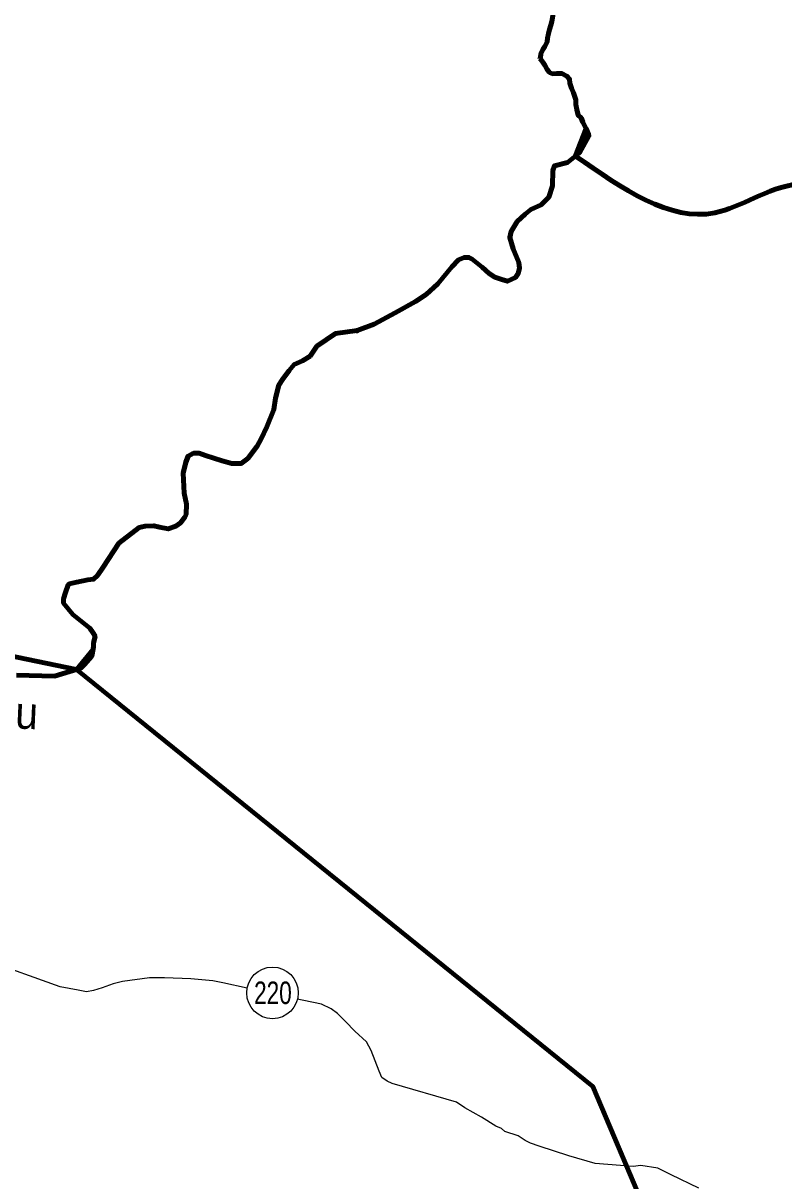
# Model space of a CAD drawing. Extents: x 553962 to 842807, y 8883888 to 9032388.
# Drawn here: x 729266 to 741086, y 8927062 to 8945063 of the extents above; entities that cross this region are included whole.
import ezdxf
from ezdxf.enums import TextEntityAlignment as Align

# ---------------------------------------------------------------- set-up
doc = ezdxf.new("R2010")
doc.units = 0
doc.header["$LTSCALE"] = 20
doc.header["$PDMODE"] = 32
doc.header["$PDSIZE"] = 10
for name, color, linetype, lineweight in [('12', 7, 'Continuous', 25), ('24', 7, 'Continuous', 25), ('48', 7, 'Continuous', 25), ('53', 7, 'Continuous', 106), ('9', 7, 'Continuous', 90)]:
    doc.layers.add(name, color=color, linetype=linetype, lineweight=lineweight)
doc.layers.add('49', color=7, linetype='Continuous')

msp = doc.modelspace()

# ---------------------------------------------------------------- linework, layer by layer
at = {"layer": '12'}
for points in [[(730249.82, 8930002.79), (730122.56, 8930028.5), (729842.56, 8930079.96), (728682.58, 8930494.71)], [(732746.12, 8930058.46), (732369.58, 8930141.53), (732211.77, 8930172.39), (731870.56, 8930203.58), (731463.07, 8930219.61), (731228.74, 8930220.04), (730810.78, 8930159.68), (730662.91, 8930124.29), (730494.58, 8930063.47), (730356.88, 8930022.97), (730249.82, 8930002.79)], [(739765, 8926949.21), (739337.83, 8927153.76), (739129.36, 8927261.12), (738864.6, 8927302.36), (738747.38, 8927287.29), (738156.61, 8927334.22), (737744.4, 8927452.15), (737286.46, 8927600.72), (737149.08, 8927646.82), (737067.72, 8927687.72), (736955.93, 8927764.34), (736752.4, 8927830.93), (736696.53, 8927876.88), (736610.06, 8927912.7), (736386.41, 8928050.65), (736127.15, 8928198.86), (736000.11, 8928285.69), (735002.69, 8928577.89), (734921.32, 8928613.7), (734840.01, 8928669.89), (734799.62, 8928766.75), (734673.44, 8929087.91), (734602.62, 8929225.58), (734419.83, 8929388.93), (734272.66, 8929542.02), (734150.84, 8929664.5), (734054.31, 8929736), (733901.75, 8929807.6), (733626.86, 8929864.14), (733521.58, 8929887.37)]]:
    msp.add_lwpolyline(points, dxfattribs=at)
at = {"layer": '24', "lineweight": 53}
for points in [[(737354.53, 8945706.82), (737394.51, 8945630.54), (737439.79, 8945558.96), (737475.03, 8945507.82), (737499.83, 8945416.01), (737504.56, 8945365.05), (737504.03, 8945288.67), (737498.17, 8945176.67), (737482.32, 8945090.2), (737466.64, 8945029.19), (737445.83, 8944963.11), (737430.15, 8944902.1), (737414.4, 8944830.9), (737408.93, 8944774.92), (737372.8, 8944698.76), (737341.97, 8944653.11), (737311, 8944587.1), (737305.52, 8944531.12), (737295.27, 8944521.01), (737294.51, 8944512.43)], [(737294.51, 8944512.43), (737310.43, 8944496.28), (737340.67, 8944455.35), (737370.86, 8944409.34), (737411.09, 8944342.89), (737446.37, 8944296.84), (737492, 8944276.19), (737558.15, 8944280.88), (737634.44, 8944280.41), (737715.53, 8944239.17), (737755.9, 8944193.09), (737760.56, 8944131.96), (737785.42, 8944050.32), (737815.44, 8943978.85), (737855.39, 8943871.66), (737854.9, 8943800.37), (737869.59, 8943718.8), (737889.33, 8943632.11), (737934.82, 8943591.09), (737964.88, 8943524.71), (738014.78, 8943418.75), (738014.71, 8943418.25), (738014.78, 8943418.75)], [(738014.78, 8943418.75), (738029.42, 8943395.51), (738053.21, 8943344.52), (738056.54, 8943309.59), (737913.58, 8943047.93), (737725.15, 8942897.26), (737520.79, 8942846.12), (737498.89, 8942773.05), (737491.59, 8942531.94), (737433.2, 8942356.58), (737316.43, 8942239.68), (737155.85, 8942166.62), (737068.27, 8942093.55), (736944.19, 8941976.65), (736849.31, 8941823.21), (736827.41, 8941728.23), (736878.51, 8941552.87), (736966.09, 8941340.98), (736980.69, 8941253.31), (736958.79, 8941172.94), (736915, 8941107.18), (736790.92, 8941048.72), (736703.34, 8941077.95), (736593.86, 8941114.48), (736506.27, 8941172.94), (736396.79, 8941267.92), (736243.52, 8941392.13), (736192.43, 8941421.36), (736119.44, 8941421.36), (736031.86, 8941384.82), (735929.68, 8941275.23), (735710.72, 8941012.2), (735528.25, 8940844.15), (735360.38, 8940734.56), (735046.54, 8940559.2), (734718.1, 8940383.84), (734455.35, 8940281.55)], [(734455.35, 8940281.55), (734119.61, 8940237.71), (733827.66, 8940040.44), (733725.48, 8939887), (733608.7, 8939813.94), (733477.33, 8939755.49), (733397.04, 8939660.5), (733294.86, 8939521.68), (733236.47, 8939434), (733185.38, 8939229.42), (733163.49, 8939054.07), (733054.01, 8938783.73), (732966.42, 8938601.06), (732900.73, 8938484.16), (732754.76, 8938294.2), (732652.58, 8938213.83), (732506.61, 8938213.83), (732360.63, 8938257.66), (732097.88, 8938338.04), (732003, 8938374.57), (731915.42, 8938374.57), (731827.83, 8938330.73), (731791.34, 8938235.75), (731754.85, 8938067.7), (731769.44, 8937753.52), (731805.94, 8937585.47), (731798.64, 8937424.73), (731776.74, 8937380.89), (731711.05, 8937293.21), (731638.07, 8937242.06), (731521.29, 8937198.22), (731382.61, 8937227.45), (731295.03, 8937249.37), (731163.65, 8937242.06), (731068.77, 8937220.14), (730754.93, 8936979.03), (730506.77, 8936606.41), (730419.19, 8936474.89), (730360.8, 8936416.44), (730273.22, 8936409.13), (730098.05, 8936372.6), (729981.27, 8936343.37), (729966.67, 8936328.76), (729922.88, 8936211.86), (729893.69, 8936109.57), (729893.69, 8936043.81), (730039.66, 8935868.45), (730302.41, 8935656.56), (730346.2, 8935590.81), (730382.7, 8935532.35), (730360.8, 8935422.76), (730360.8, 8935364.31), (730331.61, 8935218.18), (730222.13, 8935093.97), (730163.73, 8935035.51), (729755, 8934911.3), (729163.81, 8934925.91)]]:
    msp.add_lwpolyline(points, dxfattribs=at)
at = {"layer": '48'}
msp.add_circle((733140.5, 8929984.4), 401.28, dxfattribs=at)
at = {"layer": '53'}
for points in [[(737354.53, 8945706.82), (737394.51, 8945630.54), (737439.79, 8945558.96), (737475.03, 8945507.82), (737499.83, 8945416.01), (737504.56, 8945365.05), (737504.03, 8945288.67), (737498.17, 8945176.67), (737482.32, 8945090.2), (737466.64, 8945029.19), (737445.83, 8944963.11), (737430.15, 8944902.1), (737414.4, 8944830.9), (737408.93, 8944774.92), (737372.8, 8944698.76), (737341.97, 8944653.11), (737311, 8944587.1), (737305.52, 8944531.12), (737295.27, 8944521.01), (737294.51, 8944512.43)], [(737354.53, 8945706.82), (737394.51, 8945630.54), (737439.79, 8945558.96), (737475.03, 8945507.82), (737499.83, 8945416.01), (737504.56, 8945365.05), (737504.03, 8945288.67), (737498.17, 8945176.67), (737482.32, 8945090.2), (737466.64, 8945029.19), (737445.83, 8944963.11), (737430.15, 8944902.1), (737414.4, 8944830.9), (737408.93, 8944774.92), (737372.8, 8944698.76), (737341.97, 8944653.11), (737311, 8944587.1), (737305.52, 8944531.12), (737295.27, 8944521.01), (737294.51, 8944512.43)], [(737354.53, 8945706.82), (737394.51, 8945630.54), (737439.79, 8945558.96), (737475.03, 8945507.82), (737499.83, 8945416.01), (737504.56, 8945365.05), (737504.03, 8945288.67), (737498.17, 8945176.67), (737482.32, 8945090.2), (737466.64, 8945029.19), (737445.83, 8944963.11), (737430.15, 8944902.1), (737414.4, 8944830.9), (737408.93, 8944774.92), (737372.8, 8944698.76), (737341.97, 8944653.11), (737311, 8944587.1), (737305.52, 8944531.12), (737295.27, 8944521.01), (737294.51, 8944512.43)], [(737294.51, 8944512.43), (737310.43, 8944496.28), (737340.67, 8944455.35), (737370.86, 8944409.34), (737411.09, 8944342.89), (737446.37, 8944296.84), (737492, 8944276.19), (737558.15, 8944280.88), (737634.44, 8944280.41), (737715.53, 8944239.17), (737755.9, 8944193.09), (737760.56, 8944131.96), (737785.42, 8944050.32), (737815.44, 8943978.85), (737855.39, 8943871.66), (737854.9, 8943800.37), (737869.59, 8943718.8), (737889.33, 8943632.11), (737934.82, 8943591.09), (737964.88, 8943524.71), (738014.78, 8943418.75), (738014.71, 8943418.25), (738014.78, 8943418.75)], [(737294.51, 8944512.43), (737310.43, 8944496.28), (737340.67, 8944455.35), (737370.86, 8944409.34), (737411.09, 8944342.89), (737446.37, 8944296.84), (737492, 8944276.19), (737558.15, 8944280.88), (737634.44, 8944280.41), (737715.53, 8944239.17), (737755.9, 8944193.09), (737760.56, 8944131.96), (737785.42, 8944050.32), (737815.44, 8943978.85), (737855.39, 8943871.66), (737854.9, 8943800.37), (737869.59, 8943718.8), (737889.33, 8943632.11), (737934.82, 8943591.09), (737964.88, 8943524.71), (738014.78, 8943418.75), (738014.71, 8943418.25), (738014.78, 8943418.75)], [(737294.51, 8944512.43), (737310.43, 8944496.28), (737340.67, 8944455.35), (737370.86, 8944409.34), (737411.09, 8944342.89), (737446.37, 8944296.84), (737492, 8944276.19), (737558.15, 8944280.88), (737634.44, 8944280.41), (737715.53, 8944239.17), (737755.9, 8944193.09), (737760.56, 8944131.96), (737785.42, 8944050.32), (737815.44, 8943978.85), (737855.39, 8943871.66), (737854.9, 8943800.37), (737869.59, 8943718.8), (737889.33, 8943632.11), (737934.82, 8943591.09), (737964.88, 8943524.71), (738014.78, 8943418.75), (738014.71, 8943418.25), (738014.78, 8943418.75)], [(738014.78, 8943418.75), (738029.42, 8943395.51), (738053.21, 8943344.52), (738056.54, 8943309.59), (737913.58, 8943047.93), (737725.15, 8942897.26), (737520.79, 8942846.12), (737498.89, 8942773.05), (737491.59, 8942531.94), (737433.2, 8942356.58), (737316.43, 8942239.68), (737155.85, 8942166.62), (737068.27, 8942093.55), (736944.19, 8941976.65), (736849.31, 8941823.21), (736827.41, 8941728.23), (736878.51, 8941552.87), (736966.09, 8941340.98), (736980.69, 8941253.31), (736958.79, 8941172.94), (736915, 8941107.18), (736790.92, 8941048.72), (736703.34, 8941077.95), (736593.86, 8941114.48), (736506.27, 8941172.94), (736396.79, 8941267.92), (736243.52, 8941392.13), (736192.43, 8941421.36), (736119.44, 8941421.36), (736031.86, 8941384.82), (735929.68, 8941275.23), (735710.72, 8941012.2), (735528.25, 8940844.15), (735360.38, 8940734.56), (735046.54, 8940559.2), (734718.1, 8940383.84), (734455.35, 8940281.55)], [(738014.78, 8943418.75), (738029.42, 8943395.51), (738053.21, 8943344.52), (738056.54, 8943309.59), (737913.58, 8943047.93), (737725.15, 8942897.26), (737520.79, 8942846.12), (737498.89, 8942773.05), (737491.59, 8942531.94), (737433.2, 8942356.58), (737316.43, 8942239.68), (737155.85, 8942166.62), (737068.27, 8942093.55), (736944.19, 8941976.65), (736849.31, 8941823.21), (736827.41, 8941728.23), (736878.51, 8941552.87), (736966.09, 8941340.98), (736980.69, 8941253.31), (736958.79, 8941172.94), (736915, 8941107.18), (736790.92, 8941048.72), (736703.34, 8941077.95), (736593.86, 8941114.48), (736506.27, 8941172.94), (736396.79, 8941267.92), (736243.52, 8941392.13), (736192.43, 8941421.36), (736119.44, 8941421.36), (736031.86, 8941384.82), (735929.68, 8941275.23), (735710.72, 8941012.2), (735528.25, 8940844.15), (735360.38, 8940734.56), (735046.54, 8940559.2), (734718.1, 8940383.84), (734455.35, 8940281.55)], [(738014.78, 8943418.75), (738029.42, 8943395.51), (738053.21, 8943344.52), (738056.54, 8943309.59), (737913.58, 8943047.93), (737725.15, 8942897.26), (737520.79, 8942846.12), (737498.89, 8942773.05), (737491.59, 8942531.94), (737433.2, 8942356.58), (737316.43, 8942239.68), (737155.85, 8942166.62), (737068.27, 8942093.55), (736944.19, 8941976.65), (736849.31, 8941823.21), (736827.41, 8941728.23), (736878.51, 8941552.87), (736966.09, 8941340.98), (736980.69, 8941253.31), (736958.79, 8941172.94), (736915, 8941107.18), (736790.92, 8941048.72), (736703.34, 8941077.95), (736593.86, 8941114.48), (736506.27, 8941172.94), (736396.79, 8941267.92), (736243.52, 8941392.13), (736192.43, 8941421.36), (736119.44, 8941421.36), (736031.86, 8941384.82), (735929.68, 8941275.23), (735710.72, 8941012.2), (735528.25, 8940844.15), (735360.38, 8940734.56), (735046.54, 8940559.2), (734718.1, 8940383.84), (734455.35, 8940281.55)], [(734455.35, 8940281.55), (734119.61, 8940237.71), (733827.66, 8940040.44), (733725.48, 8939887), (733608.7, 8939813.94), (733477.33, 8939755.49), (733397.04, 8939660.5), (733294.86, 8939521.68), (733236.47, 8939434), (733185.38, 8939229.42), (733163.49, 8939054.07), (733054.01, 8938783.73), (732966.42, 8938601.06), (732900.73, 8938484.16), (732754.76, 8938294.2), (732652.58, 8938213.83), (732506.61, 8938213.83), (732360.63, 8938257.66), (732097.88, 8938338.04), (732003, 8938374.57), (731915.42, 8938374.57), (731827.83, 8938330.73), (731791.34, 8938235.75), (731754.85, 8938067.7), (731769.44, 8937753.52), (731805.94, 8937585.47), (731798.64, 8937424.73), (731776.74, 8937380.89), (731711.05, 8937293.21), (731638.07, 8937242.06), (731521.29, 8937198.22), (731382.61, 8937227.45), (731295.03, 8937249.37), (731163.65, 8937242.06), (731068.77, 8937220.14), (730754.93, 8936979.03), (730506.77, 8936606.41), (730419.19, 8936474.89), (730360.8, 8936416.44), (730273.22, 8936409.13), (730098.05, 8936372.6), (729981.27, 8936343.37), (729966.67, 8936328.76), (729922.88, 8936211.86), (729893.69, 8936109.57), (729893.69, 8936043.81), (730039.66, 8935868.45), (730302.41, 8935656.56), (730346.2, 8935590.81), (730382.7, 8935532.35), (730360.8, 8935422.76), (730360.8, 8935364.31), (730331.61, 8935218.18), (730222.13, 8935093.97), (730163.73, 8935035.51), (729755, 8934911.3), (729163.81, 8934925.91)], [(734455.35, 8940281.55), (734119.61, 8940237.71), (733827.66, 8940040.44), (733725.48, 8939887), (733608.7, 8939813.94), (733477.33, 8939755.49), (733397.04, 8939660.5), (733294.86, 8939521.68), (733236.47, 8939434), (733185.38, 8939229.42), (733163.49, 8939054.07), (733054.01, 8938783.73), (732966.42, 8938601.06), (732900.73, 8938484.16), (732754.76, 8938294.2), (732652.58, 8938213.83), (732506.61, 8938213.83), (732360.63, 8938257.66), (732097.88, 8938338.04), (732003, 8938374.57), (731915.42, 8938374.57), (731827.83, 8938330.73), (731791.34, 8938235.75), (731754.85, 8938067.7), (731769.44, 8937753.52), (731805.94, 8937585.47), (731798.64, 8937424.73), (731776.74, 8937380.89), (731711.05, 8937293.21), (731638.07, 8937242.06), (731521.29, 8937198.22), (731382.61, 8937227.45), (731295.03, 8937249.37), (731163.65, 8937242.06), (731068.77, 8937220.14), (730754.93, 8936979.03), (730506.77, 8936606.41), (730419.19, 8936474.89), (730360.8, 8936416.44), (730273.22, 8936409.13), (730098.05, 8936372.6), (729981.27, 8936343.37), (729966.67, 8936328.76), (729922.88, 8936211.86), (729893.69, 8936109.57), (729893.69, 8936043.81), (730039.66, 8935868.45), (730302.41, 8935656.56), (730346.2, 8935590.81), (730382.7, 8935532.35), (730360.8, 8935422.76), (730360.8, 8935364.31), (730331.61, 8935218.18), (730222.13, 8935093.97), (730163.73, 8935035.51), (729755, 8934911.3), (729163.81, 8934925.91)], [(734455.35, 8940281.55), (734119.61, 8940237.71), (733827.66, 8940040.44), (733725.48, 8939887), (733608.7, 8939813.94), (733477.33, 8939755.49), (733397.04, 8939660.5), (733294.86, 8939521.68), (733236.47, 8939434), (733185.38, 8939229.42), (733163.49, 8939054.07), (733054.01, 8938783.73), (732966.42, 8938601.06), (732900.73, 8938484.16), (732754.76, 8938294.2), (732652.58, 8938213.83), (732506.61, 8938213.83), (732360.63, 8938257.66), (732097.88, 8938338.04), (732003, 8938374.57), (731915.42, 8938374.57), (731827.83, 8938330.73), (731791.34, 8938235.75), (731754.85, 8938067.7), (731769.44, 8937753.52), (731805.94, 8937585.47), (731798.64, 8937424.73), (731776.74, 8937380.89), (731711.05, 8937293.21), (731638.07, 8937242.06), (731521.29, 8937198.22), (731382.61, 8937227.45), (731295.03, 8937249.37), (731163.65, 8937242.06), (731068.77, 8937220.14), (730754.93, 8936979.03), (730506.77, 8936606.41), (730419.19, 8936474.89), (730360.8, 8936416.44), (730273.22, 8936409.13), (730098.05, 8936372.6), (729981.27, 8936343.37), (729966.67, 8936328.76), (729922.88, 8936211.86), (729893.69, 8936109.57), (729893.69, 8936043.81), (730039.66, 8935868.45), (730302.41, 8935656.56), (730346.2, 8935590.81), (730382.7, 8935532.35), (730360.8, 8935422.76), (730360.8, 8935364.31), (730331.61, 8935218.18), (730222.13, 8935093.97), (730163.73, 8935035.51), (729755, 8934911.3), (729163.81, 8934925.91)]]:
    msp.add_lwpolyline(points, dxfattribs=at)
at = {"layer": '9'}
msp.add_line((737849.4, 8942996.83), (738014.78, 8943418.75), dxfattribs=at)
for points in [[(737354.53, 8945706.82), (737394.51, 8945630.54), (737439.79, 8945558.96), (737475.03, 8945507.82), (737499.83, 8945416.01), (737504.56, 8945365.05), (737504.03, 8945288.67), (737498.17, 8945176.67), (737482.32, 8945090.2), (737466.64, 8945029.19), (737445.83, 8944963.11), (737430.15, 8944902.1), (737414.4, 8944830.9), (737408.93, 8944774.92), (737372.8, 8944698.76), (737341.97, 8944653.11), (737311, 8944587.1), (737305.52, 8944531.12), (737295.27, 8944521.01), (737294.51, 8944512.43)], [(737294.51, 8944512.43), (737310.43, 8944496.28), (737340.67, 8944455.35), (737370.86, 8944409.34), (737411.09, 8944342.89), (737446.37, 8944296.84), (737492, 8944276.19), (737558.15, 8944280.88), (737634.44, 8944280.41), (737715.53, 8944239.17), (737755.9, 8944193.09), (737760.56, 8944131.96), (737785.42, 8944050.32), (737815.44, 8943978.85), (737855.39, 8943871.66), (737854.9, 8943800.37), (737869.59, 8943718.8), (737889.33, 8943632.11), (737934.82, 8943591.09), (737964.88, 8943524.71), (738014.78, 8943418.75), (738014.71, 8943418.25), (738014.78, 8943418.75)], [(738014.78, 8943418.75), (738029.42, 8943395.51), (738053.21, 8943344.52), (738056.54, 8943309.59), (737913.58, 8943047.93), (737725.15, 8942897.26), (737520.79, 8942846.12), (737498.89, 8942773.05), (737491.59, 8942531.94), (737433.2, 8942356.58), (737316.43, 8942239.68), (737155.85, 8942166.62), (737068.27, 8942093.55), (736944.19, 8941976.65), (736849.31, 8941823.21), (736827.41, 8941728.23), (736878.51, 8941552.87), (736966.09, 8941340.98), (736980.69, 8941253.31), (736958.79, 8941172.94), (736915, 8941107.18), (736790.92, 8941048.72), (736703.34, 8941077.95), (736593.86, 8941114.48), (736506.27, 8941172.94), (736396.79, 8941267.92), (736243.52, 8941392.13), (736192.43, 8941421.36), (736119.44, 8941421.36), (736031.86, 8941384.82), (735929.68, 8941275.23), (735710.72, 8941012.2), (735528.25, 8940844.15), (735360.38, 8940734.56), (735046.54, 8940559.2), (734718.1, 8940383.84), (734455.35, 8940281.55)], [(738014.78, 8943418.75), (738029.42, 8943395.51), (738053.21, 8943344.52), (738056.54, 8943309.59), (737913.58, 8943047.93), (737725.15, 8942897.26), (737520.79, 8942846.12), (737498.89, 8942773.05), (737491.59, 8942531.94), (737433.2, 8942356.58), (737316.43, 8942239.68), (737155.85, 8942166.62), (737068.27, 8942093.55), (736944.19, 8941976.65), (736849.31, 8941823.21), (736827.41, 8941728.23), (736878.51, 8941552.87), (736966.09, 8941340.98), (736980.69, 8941253.31), (736958.79, 8941172.94), (736915, 8941107.18), (736790.92, 8941048.72), (736703.34, 8941077.95), (736593.86, 8941114.48), (736506.27, 8941172.94), (736396.79, 8941267.92), (736243.52, 8941392.13), (736192.43, 8941421.36), (736119.44, 8941421.36), (736031.86, 8941384.82), (735929.68, 8941275.23), (735710.72, 8941012.2), (735528.25, 8940844.15), (735360.38, 8940734.56), (735046.54, 8940559.2), (734718.1, 8940383.84), (734455.35, 8940281.55)], [(737849.58, 8942996.76), (737725.15, 8942897.26), (737520.79, 8942846.12), (737498.89, 8942773.05), (737491.59, 8942531.94), (737433.2, 8942356.58), (737316.43, 8942239.68), (737155.85, 8942166.62), (737068.27, 8942093.55), (736944.19, 8941976.65), (736849.31, 8941823.21), (736827.41, 8941728.23), (736878.51, 8941552.87), (736966.09, 8941340.98), (736980.69, 8941253.31), (736958.79, 8941172.94), (736915, 8941107.18), (736790.92, 8941048.72), (736703.34, 8941077.95), (736593.86, 8941114.48), (736506.27, 8941172.94), (736396.79, 8941267.92), (736243.52, 8941392.13), (736192.43, 8941421.36), (736119.44, 8941421.36), (736031.86, 8941384.82), (735929.68, 8941275.23), (735710.72, 8941012.2), (735528.25, 8940844.15), (735360.38, 8940734.56), (735046.54, 8940559.2), (734718.1, 8940383.84), (734455.35, 8940281.55)], [(734455.35, 8940281.55), (734119.61, 8940237.71), (733827.66, 8940040.44), (733725.48, 8939887), (733608.7, 8939813.94), (733477.33, 8939755.49), (733397.04, 8939660.5), (733294.86, 8939521.68), (733236.47, 8939434), (733185.38, 8939229.42), (733163.49, 8939054.07), (733054.01, 8938783.73), (732966.42, 8938601.06), (732900.73, 8938484.16), (732754.76, 8938294.2), (732652.58, 8938213.83), (732506.61, 8938213.83), (732360.63, 8938257.66), (732097.88, 8938338.04), (732003, 8938374.57), (731915.42, 8938374.57), (731827.83, 8938330.73), (731791.34, 8938235.75), (731754.85, 8938067.7), (731769.44, 8937753.52), (731805.94, 8937585.47), (731798.64, 8937424.73), (731776.74, 8937380.89), (731711.05, 8937293.21), (731638.07, 8937242.06), (731521.29, 8937198.22), (731382.61, 8937227.45), (731295.03, 8937249.37), (731163.65, 8937242.06), (731068.77, 8937220.14), (730754.93, 8936979.03), (730506.77, 8936606.41), (730419.19, 8936474.89), (730360.8, 8936416.44), (730273.22, 8936409.13), (730098.05, 8936372.6), (729981.27, 8936343.37), (729966.67, 8936328.76), (729922.88, 8936211.86), (729893.69, 8936109.57), (729893.69, 8936043.81), (730039.66, 8935868.45), (730302.41, 8935656.56), (730346.2, 8935590.81), (730382.7, 8935532.35), (730360.8, 8935422.76), (730360.8, 8935364.31), (730331.61, 8935218.18), (730222.13, 8935093.97), (730163.73, 8935035.51), (729755, 8934911.3), (729163.81, 8934925.91)], [(734455.35, 8940281.55), (734119.61, 8940237.71), (733827.66, 8940040.44), (733725.48, 8939887), (733608.7, 8939813.94), (733477.33, 8939755.49), (733397.04, 8939660.5), (733294.86, 8939521.68), (733236.47, 8939434), (733185.38, 8939229.42), (733163.49, 8939054.07), (733054.01, 8938783.73), (732966.42, 8938601.06), (732900.73, 8938484.16), (732754.76, 8938294.2), (732652.58, 8938213.83), (732506.61, 8938213.83), (732360.63, 8938257.66), (732097.88, 8938338.04), (732003, 8938374.57), (731915.42, 8938374.57), (731827.83, 8938330.73), (731791.34, 8938235.75), (731754.85, 8938067.7), (731769.44, 8937753.52), (731805.94, 8937585.47), (731798.64, 8937424.73), (731776.74, 8937380.89), (731711.05, 8937293.21), (731638.07, 8937242.06), (731521.29, 8937198.22), (731382.61, 8937227.45), (731295.03, 8937249.37), (731163.65, 8937242.06), (731068.77, 8937220.14), (730754.93, 8936979.03), (730506.77, 8936606.41), (730419.19, 8936474.89), (730360.8, 8936416.44), (730273.22, 8936409.13), (730098.05, 8936372.6), (729981.27, 8936343.37), (729966.67, 8936328.76), (729922.88, 8936211.86), (729893.69, 8936109.57), (729893.69, 8936043.81), (730039.66, 8935868.45), (730302.41, 8935656.56), (730346.2, 8935590.81), (730382.7, 8935532.35), (730360.8, 8935422.76), (730360.8, 8935364.31)], [(734455.35, 8940281.55), (734119.61, 8940237.71), (733827.66, 8940040.44), (733725.48, 8939887), (733608.7, 8939813.94), (733477.33, 8939755.49), (733397.04, 8939660.5), (733294.86, 8939521.68), (733236.47, 8939434), (733185.38, 8939229.42), (733163.49, 8939054.07), (733054.01, 8938783.73), (732966.42, 8938601.06), (732900.73, 8938484.16), (732754.76, 8938294.2), (732652.58, 8938213.83), (732506.61, 8938213.83), (732360.63, 8938257.66), (732097.88, 8938338.04), (732003, 8938374.57), (731915.42, 8938374.57), (731827.83, 8938330.73), (731791.34, 8938235.75), (731754.85, 8938067.7), (731769.44, 8937753.52), (731805.94, 8937585.47), (731798.64, 8937424.73), (731776.74, 8937380.89), (731711.05, 8937293.21), (731638.07, 8937242.06), (731521.29, 8937198.22), (731382.61, 8937227.45), (731295.03, 8937249.37), (731163.65, 8937242.06), (731068.77, 8937220.14), (730754.93, 8936979.03), (730506.77, 8936606.41), (730419.19, 8936474.89), (730360.8, 8936416.44)], [(696242.04, 8937672.75), (702061.78, 8937200.5), (702208.93, 8933124.74), (710319.08, 8936704.6), (716154.01, 8938115.23), (724825.21, 8936103.08), (730092.65, 8935013.91)], [(730098.05, 8936372.6), (729981.27, 8936343.37), (729966.67, 8936328.76), (729922.88, 8936211.86), (729893.69, 8936109.57)], [(730360.8, 8936416.44), (730273.22, 8936409.13), (730098.05, 8936372.6)], [(729893.69, 8936109.57), (729893.69, 8936043.81), (730039.66, 8935868.45), (730302.41, 8935656.56), (730346.2, 8935590.81), (730382.7, 8935532.35), (730360.8, 8935422.76), (730360.8, 8935364.31), (730331.61, 8935218.18), (730222.13, 8935093.97), (730163.73, 8935035.51), (730092.65, 8935013.91), (738115.91, 8928527.73), (740378.11, 8923196.08), (742465.83, 8924928.18)], [(730360.8, 8935364.31), (730353.79, 8935329.22), (730092.65, 8935013.91), (738115.91, 8928527.73), (741055, 8921600.74)]]:
    msp.add_lwpolyline(points, dxfattribs=at)
msp.add_lwpolyline([(730092.65, 8935013.91), (730163.73, 8935035.51), (730222.13, 8935093.97), (730331.61, 8935218.18), (730353.79, 8935329.22)], close=True, dxfattribs=at)
for points in [[(743914.66, 8940037.6), (742675.24, 8941158.96), (742317.73, 8942267.2), (741308.03, 8942564.69), (740013.95, 8942114.15), (737849.4, 8942996.83)], [(743914.66, 8940037.6), (742675.24, 8941158.96), (742317.73, 8942267.2), (741308.03, 8942564.69), (740013.95, 8942114.15), (737849.58, 8942996.76)]]:
    msp.add_spline(points, degree=3, dxfattribs=at)
msp.add_point((734455.35, 8940281.55), dxfattribs=at)

# ---------------------------------------------------------------- texts
at = {"layer": '48', "width": 0.75}
msp.add_text('220', height=350, dxfattribs=at).set_placement((733147.12, 8929811.06), align=Align.CENTER)
at = {"layer": '49', "width": 0.95}
msp.add_text('Rio Traipu', height=500, rotation=357.482, dxfattribs=at).set_placement((728023.68, 8934146.59), align=Align.CENTER)

doc.saveas('drawing.dxf')
